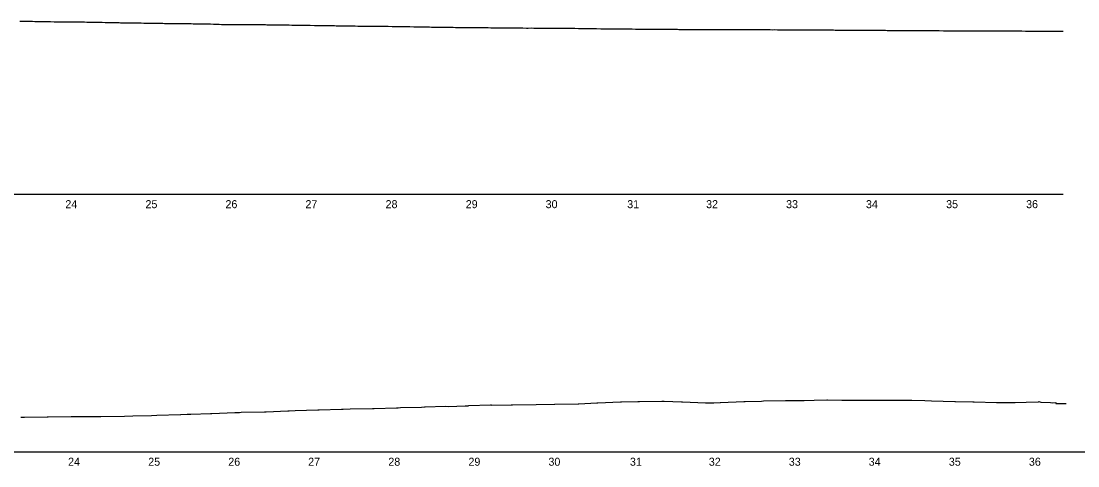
# Model space of a CAD drawing. Extents: x 573468 to 580768, y -57414 to -51768.
# Drawn here: x 574941 to 576261, y -56183 to -55628 of the extents above; entities that cross this region are included whole.
import ezdxf

# ---------------------------------------------------------------- set-up
doc = ezdxf.new("R2010")
doc.units = 0
for name, color, linetype in [('Exist Profile Cell', 7, 'Continuous'), ('Exist Vertical Profile Ground Line', 7, 'Continuous'), ('Exist Vertical Profile Horizontal Axis Label Major', 7, 'Continuous')]:
    doc.layers.add(name, color=color, linetype=linetype)

msp = doc.modelspace()

# ---------------------------------------------------------------- linework, layer by layer
at = {"layer": 'Exist Profile Cell'}
for p, q in [((573604.3, -55843.8), (576243.2, -55843.8)), ((573607.7, -56165.6), (576329.7, -56165.6))]:
    msp.add_line(p, q, dxfattribs=at)
at = {"layer": 'Exist Vertical Profile Ground Line'}
for points in [[(574939.8, -55627.6), (574944.9, -55627.7), (574947, -55627.7), (574950.3, -55627.7), (574952, -55627.8), (574955.7, -55627.8), (574958.4, -55627.9), (574961.1, -55627.9), (574965, -55628), (574966.6, -55628), (574967.7, -55628), (574972, -55628.1), (574977, -55628.2), (574977.4, -55628.2), (574978, -55628.2), (574982.8, -55628.3), (574986.3, -55628.4), (574988.2, -55628.4), (574990.9, -55628.4), (574992.9, -55628.4), (574993.7, -55628.5), (574995.6, -55628.5), (574999.1, -55628.5), (575003.9, -55628.6), (575004.5, -55628.6), (575008.1, -55628.6), (575009.9, -55628.6), (575012, -55628.7), (575015.3, -55628.7), (575016.9, -55628.7), (575019.6, -55628.7), (575020.7, -55628.7), (575023.5, -55628.8), (575026.2, -55628.9), (575027.3, -55628.9), (575029.9, -55628.9), (575031.6, -55628.9), (575032.8, -55628.9), (575037, -55629), (575042.4, -55629.1), (575042.8, -55629.1), (575046.4, -55629.2), (575047.8, -55629.2), (575050.2, -55629.2), (575053.3, -55629.3), (575055.8, -55629.4), (575057.8, -55629.4), (575058.7, -55629.4), (575061.7, -55629.5), (575064.1, -55629.5), (575065.5, -55629.6), (575068.8, -55629.6), (575069.5, -55629.6), (575070, -55629.6), (575074.9, -55629.6), (575079.3, -55629.7), (575080.6, -55629.8), (575081.8, -55629.8), (575084.6, -55629.8), (575085.8, -55629.8), (575088.4, -55629.9), (575091.2, -55629.9), (575094.7, -55630), (575096.1, -55630), (575096.6, -55630), (575099.9, -55630), (575102, -55630.1), (575103.7, -55630.1), (575107.7, -55630.2), (575112.9, -55630.2), (575116.6, -55630.3), (575118.3, -55630.3), (575120.7, -55630.4), (575123.7, -55630.4), (575126.6, -55630.5), (575129.1, -55630.5), (575133.7, -55630.6), (575134.5, -55630.6), (575138.1, -55630.6), (575140, -55630.6), (575141.9, -55630.6), (575145.4, -55630.7), (575146.6, -55630.7), (575150.8, -55630.7), (575153.8, -55630.7), (575156.2, -55630.8), (575157.2, -55630.8), (575159.6, -55630.8), (575161, -55630.8), (575161.6, -55630.8), (575164.9, -55630.9), (575167, -55631), (575168.7, -55631), (575172.6, -55631), (575177.9, -55631.1), (575181.7, -55631.3), (575183.3, -55631.4), (575185.5, -55631.5), (575187.8, -55631.6), (575188.7, -55631.6), (575191.6, -55631.7), (575194.1, -55631.8), (575198.5, -55631.8), (575199.6, -55631.8), (575200.3, -55631.8), (575204.8, -55631.7), (575206.9, -55631.8), (575210.4, -55631.8), (575211.5, -55631.8), (575214.5, -55631.8), (575215.8, -55631.8), (575218.4, -55631.8), (575221.2, -55631.8), (575222.2, -55631.8), (575224.5, -55631.8), (575226.6, -55631.8), (575229.8, -55631.9), (575232.1, -55631.9), (575237.5, -55631.9), (575242.9, -55632), (575246.8, -55632), (575248.3, -55632.1), (575250.4, -55632.1), (575253.7, -55632.1), (575256.1, -55632.2), (575259.2, -55632.2), (575263.4, -55632.3), (575264.6, -55632.3), (575265.4, -55632.3), (575270, -55632.4), (575271.9, -55632.4), (575275.7, -55632.4), (575276.4, -55632.4), (575279.5, -55632.5), (575280.8, -55632.5), (575283.3, -55632.5), (575286.3, -55632.6), (575287.2, -55632.6), (575289.3, -55632.6), (575291.7, -55632.6), (575293.3, -55632.6), (575297.1, -55632.7), (575302.6, -55632.8), (575307.9, -55632.9), (575312, -55632.9), (575313.3, -55632.9), (575315.3, -55633), (575318.8, -55633), (575321.3, -55633), (575324.2, -55633), (575328.3, -55633.1), (575329.6, -55633.1), (575333, -55633.2), (575335, -55633.3), (575336.9, -55633.3), (575340.4, -55633.4), (575341.2, -55633.4), (575344.5, -55633.4), (575345.9, -55633.4), (575349.2, -55633.5), (575350.6, -55633.5), (575354.2, -55633.6), (575356.7, -55633.6), (575358.5, -55633.6), (575362.1, -55633.7), (575367.2, -55633.7), (575367.5, -55633.8), (575371.3, -55633.8), (575373, -55633.8), (575375.1, -55633.9), (575378.4, -55633.9), (575378.9, -55633.9), (575380.2, -55633.9), (575382.7, -55633.9), (575383.8, -55634), (575386.5, -55634), (575389.2, -55634), (575390.4, -55634), (575393.1, -55634), (575394.6, -55634), (575395.7, -55634), (575400, -55634.1), (575405, -55634.2), (575405.5, -55634.2), (575406.1, -55634.2), (575410.9, -55634.3), (575413.3, -55634.3), (575416.3, -55634.4), (575419.1, -55634.4), (575421.7, -55634.4), (575423.6, -55634.5), (575427.1, -55634.5), (575432.1, -55634.6), (575432.6, -55634.6), (575432.9, -55634.6), (575438, -55634.7), (575442.2, -55634.8), (575443.4, -55634.8), (575443.7, -55634.8), (575445, -55634.8), (575448.8, -55634.9), (575451.5, -55634.9), (575454.2, -55635), (575458, -55635), (575459.3, -55635), (575459.6, -55635), (575463, -55635.1), (575465.1, -55635.1), (575466.8, -55635.2), (575470.5, -55635.2), (575471, -55635.2), (575475.9, -55635.3), (575478.3, -55635.3), (575481.3, -55635.3), (575483.9, -55635.4), (575486.7, -55635.4), (575489.7, -55635.4), (575492.2, -55635.5), (575493.6, -55635.5), (575496.9, -55635.5), (575497.6, -55635.5), (575498, -55635.5), (575503, -55635.6), (575505, -55635.6), (575508.4, -55635.6), (575509.9, -55635.6), (575513.8, -55635.7), (575516.7, -55635.7), (575519.3, -55635.7), (575520.3, -55635.7), (575522.9, -55635.7), (575524.1, -55635.7), (575524.7, -55635.7), (575528, -55635.8), (575530.1, -55635.8), (575535.8, -55635.9), (575539.4, -55635.9), (575540.9, -55635.9), (575543.3, -55635.9), (575546.3, -55636), (575547.1, -55636), (575548.8, -55636), (575550.9, -55636), (575551.8, -55636), (575553.9, -55636), (575557.2, -55636.1), (575558.5, -55636.1), (575561.8, -55636.1), (575562.6, -55636.1), (575563.2, -55636), (575568, -55635.9), (575572.5, -55636.2), (575573.4, -55636.2), (575574.8, -55636.2), (575578.9, -55636.1), (575581.8, -55636.2), (575584.3, -55636.3), (575587.7, -55636.3), (575589.7, -55636.3), (575591.1, -55636.3), (575595.1, -55636.3), (575600.7, -55636.4), (575605.9, -55636.4), (575609.7, -55636.4), (575611.4, -55636.4), (575612, -55636.4), (575613.7, -55636.4), (575615.9, -55636.5), (575616.8, -55636.5), (575619.7, -55636.5), (575622.2, -55636.5), (575626.7, -55636.6), (575627.6, -55636.6), (575628.3, -55636.6), (575633, -55636.5), (575637.6, -55636.7), (575638.5, -55636.8), (575639.6, -55636.8), (575643.9, -55636.8), (575646.5, -55636.9), (575649.3, -55636.9), (575650.3, -55637), (575652.6, -55637), (575654.1, -55637), (575654.7, -55637), (575657.9, -55637), (575660.1, -55637), (575665.6, -55637.1), (575671, -55637.1), (575674.8, -55637.1), (575676.4, -55637.2), (575678.6, -55637.2), (575681.8, -55637.2), (575684.7, -55637.2), (575687.2, -55637.2), (575688.5, -55637.2), (575691.5, -55637.3), (575692.3, -55637.3), (575692.6, -55637.3), (575693.4, -55637.3), (575698.1, -55637.3), (575702.7, -55637.4), (575703.5, -55637.4), (575704.5, -55637.4), (575708.9, -55637.5), (575711.4, -55637.5), (575714.3, -55637.6), (575715.3, -55637.6), (575717.5, -55637.5), (575719.1, -55637.5), (575719.7, -55637.5), (575722.9, -55637.6), (575725.2, -55637.6), (575726.7, -55637.6), (575730.6, -55637.7), (575734.4, -55637.7), (575736, -55637.7), (575740, -55637.7), (575741.4, -55637.8), (575743.4, -55637.8), (575745.8, -55637.8), (575746.8, -55637.8), (575749.3, -55637.8), (575752.2, -55637.8), (575753.5, -55637.8), (575756.4, -55637.8), (575757.7, -55637.8), (575761.1, -55637.8), (575763.1, -55637.9), (575764.9, -55637.9), (575768.7, -55637.9), (575769.4, -55637.9), (575772.6, -55637.9), (575773.9, -55637.9), (575776.4, -55637.9), (575779.3, -55638), (575780.2, -55637.9), (575782.4, -55637.9), (575784.8, -55637.9), (575786.5, -55637.9), (575790.2, -55638), (575795.6, -55638), (575799.3, -55638), (575801, -55638), (575805.1, -55638.1), (575806.4, -55638.1), (575807, -55638.1), (575808.3, -55638.1), (575810.8, -55638.1), (575811.9, -55638.1), (575814.6, -55638.1), (575817.3, -55638.2), (575818.5, -55638.2), (575821.3, -55638.2), (575822.7, -55638.1), (575823.7, -55638.1), (575828.1, -55638.2), (575833, -55638.2), (575833.5, -55638.2), (575834.2, -55638.2), (575837.6, -55638.2), (575838.9, -55638.2), (575841.4, -55638.2), (575844.4, -55638.2), (575845.2, -55638.2), (575847.2, -55638.2), (575849, -55638.2), (575849.8, -55638.2), (575852.9, -55638.2), (575855.2, -55638.2), (575860.2, -55638.2), (575860.6, -55638.2), (575860.9, -55638.2), (575866, -55638.2), (575868.1, -55638.2), (575871.5, -55638.2), (575872, -55638.2), (575873.2, -55638.2), (575876.9, -55638.2), (575879.5, -55638.3), (575882.3, -55638.2), (575886.1, -55638.3), (575887.7, -55638.3), (575891.1, -55638.3), (575893.1, -55638.3), (575898.1, -55638.3), (575898.7, -55638.3), (575899.1, -55638.3), (575904, -55638.3), (575907.5, -55638.3), (575909.4, -55638.4), (575910.2, -55638.3), (575912.1, -55638.4), (575914, -55638.4), (575914.8, -55638.3), (575916.8, -55638.3), (575920.2, -55638.3), (575921.7, -55638.4), (575925.1, -55638.4), (575925.6, -55638.4), (575926.1, -55638.4), (575931.1, -55638.4), (575935.4, -55638.5), (575936.5, -55638.5), (575936.9, -55638.5), (575938, -55638.5), (575941.9, -55638.5), (575944.6, -55638.5), (575947.3, -55638.5), (575951, -55638.6), (575952.7, -55638.6), (575956.1, -55638.6), (575958.2, -55638.7), (575963.6, -55638.7), (575964, -55638.7), (575967.5, -55638.7), (575969, -55638.7), (575972.6, -55638.8), (575974.4, -55638.8), (575975.2, -55638.8), (575977, -55638.8), (575979.8, -55638.8), (575981.9, -55638.8), (575985.2, -55638.9), (575989.9, -55638.9), (575990.7, -55638.9), (575991.2, -55638.9), (575996.1, -55638.9), (576000.5, -55639), (576001.5, -55639), (576001.9, -55639), (576002.9, -55639), (576005.7, -55639), (576006.9, -55639), (576009.6, -55639), (576012.3, -55639.1), (576015.9, -55639.1), (576017.4, -55639.1), (576017.8, -55639.1), (576021, -55639.1), (576023.2, -55639.2), (576028.9, -55639.2), (576034, -55639.3), (576037.7, -55639.3), (576039.4, -55639.3), (576041.8, -55639.3), (576044.9, -55639.4), (576047.8, -55639.4), (576050.3, -55639.4), (576051.6, -55639.4), (576054.8, -55639.4), (576055.7, -55639.4), (576059.2, -55639.4), (576061.1, -55639.4), (576063.1, -55639.4), (576066.5, -55639.4), (576067.8, -55639.4), (576070.7, -55639.4), (576071.9, -55639.4), (576074.5, -55639.4), (576077.4, -55639.5), (576080.8, -55639.5), (576082.8, -55639.5), (576084.2, -55639.5), (576088.2, -55639.5), (576093.7, -55639.6), (576099, -55639.6), (576102.8, -55639.7), (576104.5, -55639.7), (576105.1, -55639.7), (576106.7, -55639.7), (576109.9, -55639.7), (576112.2, -55639.7), (576115.3, -55639.8), (576119.7, -55639.8), (576120.7, -55639.8), (576121.5, -55639.8), (576126.1, -55639.8), (576128, -55639.8), (576131.5, -55639.8), (576132.6, -55639.8), (576135.7, -55639.8), (576137, -55639.8), (576140.1, -55639.8), (576142.4, -55639.8), (576145.6, -55639.8), (576147.2, -55639.8), (576147.8, -55639.8), (576149.4, -55639.8), (576153.2, -55639.9), (576154.8, -55639.9), (576158.7, -55639.8), (576164.1, -55639.8), (576168, -55639.8), (576169.5, -55639.8), (576171.6, -55639.8), (576174.9, -55639.9), (576177.7, -55639.9), (576180.3, -55639.9), (576184.5, -55639.9), (576185.7, -55639.9), (576186.6, -55639.9), (576191.2, -55639.9), (576195.9, -55640), (576196.6, -55640), (576197.5, -55640), (576200.7, -55640), (576202, -55640), (576204.5, -55640), (576207.4, -55640), (576208.3, -55640.1), (576210.5, -55640.1), (576212.1, -55640.1), (576212.8, -55640.1), (576216, -55640.1), (576218.2, -55640.1), (576219.8, -55640.1), (576223.7, -55640.1), (576227.4, -55640.1), (576229.1, -55640.2), (576231.2, -55640.2), (576234.5, -55640.2), (576236.4, -55640.2), (576238.9, -55640.2), (576239.9, -55640.2), (576242.4, -55640.3), (576243.2, -55640.3)], [(574941.1, -56122.6), (574943.9, -56122.5), (574945.8, -56122.5), (574973.9, -56122), (574975.2, -56122), (575004, -56121.5), (575010.5, -56121.5), (575011.1, -56121.5), (575040.6, -56121.4), (575041.1, -56121.4), (575070.6, -56121.2), (575080.8, -56120.9), (575081.1, -56120.9), (575104.3, -56120.3), (575111, -56120), (575140.5, -56119.1), (575141, -56119.1), (575149, -56118.8), (575153.4, -56118.7), (575178.2, -56117.7), (575179.1, -56117.7), (575179.6, -56117.7), (575208.3, -56116.5), (575214.3, -56116.4), (575216.1, -56116.3), (575245.3, -56115.6), (575247.6, -56115.6), (575274.5, -56114.5), (575275, -56114.5), (575276.1, -56114.5), (575283.6, -56114.2), (575311.9, -56113.4), (575313.7, -56113.3), (575341.8, -56112.5), (575343.8, -56112.4), (575352.6, -56112.2), (575380.4, -56111.4), (575382.6, -56111.4), (575410.4, -56110.6), (575412.6, -56110.6), (575415.2, -56110.5), (575441.7, -56109.8), (575445.2, -56109.7), (575446.1, -56109.5), (575471.7, -56108.8), (575475.2, -56108.9), (575496.2, -56108.3), (575499.8, -56108.2), (575500.7, -56107.9), (575527.8, -56107.2), (575528.7, -56107.2), (575529.5, -56107.3), (575553.7, -56106.9), (575555.1, -56106.9), (575584.6, -56106.5), (575607.5, -56106.1), (575608, -56106.1), (575637.4, -56105.6), (575638, -56105.6), (575660.4, -56104.6), (575661.8, -56104.6), (575689.9, -56103.4), (575691.2, -56103.4), (575711.7, -56103), (575714, -56103), (575741.9, -56102.4), (575742.6, -56102.4), (575744.6, -56102.3), (575766.2, -56103.2), (575767.6, -56103.2), (575796.2, -56104.5), (575806.7, -56104.3), (575814.4, -56103.9), (575814.9, -56103.9), (575844.2, -56102.8), (575845.8, -56102.7), (575866.1, -56102.3), (575868.8, -56102.2), (575896, -56101.6), (575898.5, -56101.5), (575918.2, -56101.4), (575919.6, -56101.4), (575931.9, -56101.3), (575947.8, -56100.7), (575948.8, -56100.7), (575966.6, -56101.2), (575971.6, -56101.2), (575998.6, -56101.2)], [(575998.6, -56101.2), (576001.8, -56101.2), (576022.3, -56101.2), (576023.6, -56101.2), (576046.7, -56101.2), (576053.3, -56101.1), (576053.8, -56101.1), (576070.4, -56101.7), (576078.4, -56101.9), (576107.5, -56102.7), (576108.7, -56102.7), (576130, -56103.2), (576130.7, -56103.2), (576131.7, -56103.3), (576159.7, -56103.9), (576160.3, -56104), (576163.6, -56104), (576182.6, -56103.9), (576183.2, -56103.9), (576196.6, -56103.8), (576211.9, -56103.4), (576212.3, -56103.4), (576212.6, -56102.8), (576215.2, -56103.6), (576227.1, -56104.2), (576229.4, -56104.4), (576233.9, -56104.2), (576233.9, -56105.4), (576246.6, -56105.3)]]:
    msp.add_lwpolyline(points, dxfattribs=at)

# ---------------------------------------------------------------- texts
at = {"layer": 'Exist Vertical Profile Horizontal Axis Label Major'}
for s, p in [('24', (574996.7, -55861.3)), ('25', (575096.8, -55861.3)), ('26', (575196.7, -55861.3)), ('27', (575296.6, -55861.3)), ('28', (575396.7, -55861.3)), ('29', (575496.8, -55861.3)), ('30', (575596.6, -55861.3)), ('31', (575698.5, -55861.3)), ('32', (575797, -55861.3)), ('33', (575896.9, -55861.3)), ('34', (575996.7, -55861.3)), ('35', (576096.8, -55861.3)), ('36', (576196.7, -55861.3)), ('24', (575000.1, -56183.1)), ('25', (575100.2, -56183.1)), ('26', (575200.2, -56183.1)), ('27', (575300, -56183.1)), ('28', (575400.1, -56183.1)), ('29', (575500.2, -56183.1)), ('30', (575600.1, -56183.1)), ('31', (575701.9, -56183.1)), ('32', (575800.4, -56183.1)), ('33', (575900.3, -56183.1)), ('34', (576000.1, -56183.1)), ('35', (576100.2, -56183.1)), ('36', (576200.2, -56183.1))]:
    msp.add_text(s, height=10, dxfattribs=at).set_placement(p)

doc.saveas('drawing.dxf')
